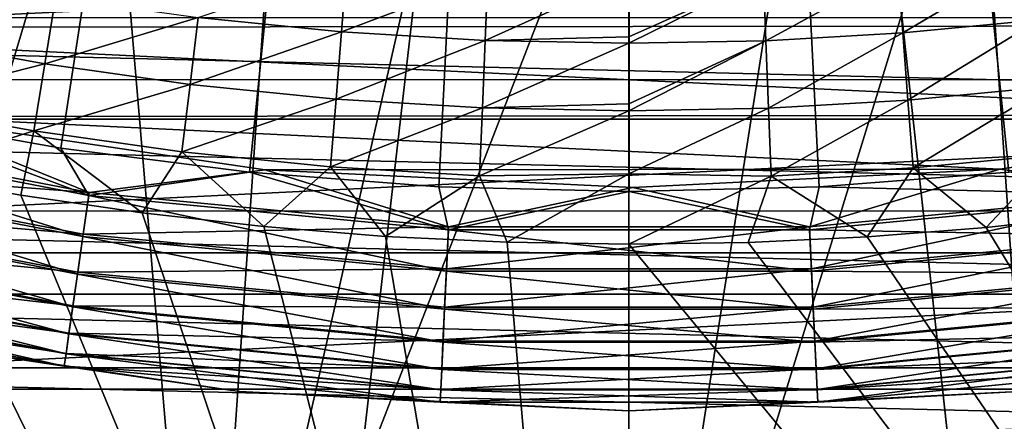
# Model space of a CAD drawing. Header units: metres. Extents: x -104 to 104, y -68 to 90.
# Tile 261 of 656: x -1.365 to 0.841, y -12.638 to -11.738. Entities that reach past the tile are written whole.
import ezdxf

# ---------------------------------------------------------------- set-up
doc = ezdxf.new("R2010")
doc.units = ezdxf.units.M
doc.layers.add('solid_FIT-BATH-153_SW0002', color=7, linetype='CONTINUOUS')

msp = doc.modelspace()

# ---------------------------------------------------------------- linework, layer by layer
at = {"layer": 'solid_FIT-BATH-153_SW0002'}
for points in [[(3, -33.664112, 59.796501), (-3, 21.43195, 59.796501), (-1.503199, 21.284964, 59.796501)], [(3, -33.664112, 59.796501), (-3, -33.664112, 59.796501), (-3, 21.43195, 59.796501)], [(3, -33.664112, 59.796501), (-1.503199, 21.284964, 59.796501), (0, 21.235888, 59.796501)], [(3, -33.664112, 59.796501), (0, 21.235888, 59.796501), (1.506204, 21.28516, 59.796501)], [(3, 18.675392, 72.796501), (-3, -33.664112, 72.796501), (3, -33.664112, 72.796501)], [(-3, 18.675392, 72.796501), (-3, -33.664112, 72.796501), (3, 18.675392, 72.796501)], [(0, -3.714112, 38.063175), (-2.517104, -11.737257, 37.916401), (-2.107512, -11.854448, 37.916401)], [(0, -3.714112, 38.063175), (-2.107512, -11.854448, 37.916401), (-1.69251, -11.950743, 37.916401)], [(0, -3.714112, 38.063175), (-1.69251, -11.950743, 37.916401), (-1.273164, -12.025894, 37.916401)], [(0, -3.714112, 38.063175), (-1.273164, -12.025894, 37.916401), (-0.850549, -12.079711, 37.916401)], [(0, -3.714112, 38.063175), (-0.850549, -12.079711, 37.916401), (-0.425752, -12.112053, 37.916401)], [(0, -3.714112, 38.063175), (-0.425752, -12.112053, 37.916401), (0.000139, -12.122838, 37.916401)], [(0, -3.714112, 38.063175), (2.107781, -11.854378, 37.916401), (2.51737, -11.737174, 37.916401)], [(0, -3.714112, 38.063175), (1.692783, -11.950686, 37.916401), (2.107781, -11.854378, 37.916401)], [(0, -3.714112, 38.063175), (1.273439, -12.025852, 37.916401), (1.692783, -11.950686, 37.916401)], [(0, -3.714112, 38.063175), (0.850826, -12.079682, 37.916401), (1.273439, -12.025852, 37.916401)], [(0, -3.714112, 38.063175), (0.426029, -12.112039, 37.916401), (0.850826, -12.079682, 37.916401)], [(0, -3.714112, 38.063175), (0.000139, -12.122838, 37.916401), (0.426029, -12.112039, 37.916401)], [(17.184942, -17.214111, 0.796502), (-2.162943, -10.371553, 0.796502), (-17.18494, -17.214111, 0.796502)], [(17.184942, -17.214111, 0.796502), (-1.455257, -10.561094, 0.796502), (-2.162943, -10.371553, 0.796502)], [(-3.685249, -11.625681, 15.553202), (0.000001, -13.750768, 15.496895), (0.000001, -10.485798, 15.583759)], [(3.685249, -11.626538, 15.55318), (0.000001, -10.485798, 15.583759), (0.000001, -13.750768, 15.496895)], [(17.184942, -17.214111, 0.796502), (-0.732798, -10.675613, 0.796502), (-1.455257, -10.561094, 0.796502)], [(17.184942, -17.214111, 0.796502), (1.455235, -10.561099, 0.796502), (0.732782, -10.675615, 0.796502)], [(17.184942, -17.214111, 0.796502), (0, -10.714112, 0.796502), (-0.732798, -10.675613, 0.796502)], [(17.184942, -17.214111, 0.796502), (0.732782, -10.675615, 0.796502), (0, -10.714112, 0.796502)], [(-1.554057, -11.051159, -1.703498), (-1.167951, -11.122589, -1.703498), (-1.892358, -13.533353, -1.703498)], [(-1.167951, -11.122589, -1.703498), (-0.951758, -13.66868, -1.703498), (-1.892358, -13.533353, -1.703498)], [(-1.167951, -11.122589, -1.703498), (-0.780931, -11.173428, -1.703498), (-0.951758, -13.66868, -1.703498)], [(0.780854, -11.173437, -1.703498), (1.16785, -11.122604, -1.703498), (0.951753, -13.668681, -1.703498)], [(-0.780931, -11.173428, -1.703498), (-0.391627, -11.203933, -1.703498), (-0.951758, -13.66868, -1.703498)], [(0.780854, -11.173437, -1.703498), (0.951753, -13.668681, -1.703498), (0, -13.714112, -1.703498)], [(0.391583, -11.203938, -1.703498), (0.780854, -11.173437, -1.703498), (0, -13.714112, -1.703498)], [(-0.391627, -11.203933, -1.703498), (0, -11.214112, -1.703498), (-0.951758, -13.66868, -1.703498)], [(0.391583, -11.203938, -1.703498), (0, -13.714112, -1.703498), (0, -11.214112, -1.703498)], [(0, -11.214112, -1.703498), (0, -13.714112, -1.703498), (-0.951758, -13.66868, -1.703498)], [(-5.139667, -11.404721, -36.203499), (5.139493, -11.404837, -36.203499), (-4.359994, -11.872092, -36.203499)], [(-4.359994, -11.872092, -36.203499), (5.139493, -11.404837, -36.203499), (4.359771, -11.872211, -36.203499)], [(3.220493, -11.47217, 19.907827), (2.444743, -11.750482, 19.907827), (-3.205515, -11.478409, 19.907827)], [(2.444743, -11.750482, 19.907827), (-2.428827, -11.755283, 19.907827), (-3.205515, -11.478409, 19.907827)], [(0.602676, -11.623913, 12.360748), (0.903103, -11.595042, 12.361521), (0.613503, -11.767517, 12.443545)], [(0.903103, -11.595042, 12.361521), (0.919365, -11.738179, 12.44432), (0.613503, -11.767517, 12.443545)], [(-3.685249, -11.625681, 15.553202), (-3.685249, -16.10972, 15.427163), (0.000001, -13.750768, 15.496895)], [(-2.966746, -11.706045, 12.550349), (-0.000008, -15.413589, 12.448013), (-3.176851, -11.624575, 12.552384)], [(-3.176408, -16.095163, 12.426475), (-3.176851, -11.624575, 12.552384), (-0.000008, -15.413589, 12.448013)], [(-0.632751, -11.621549, 12.360826), (-0.644122, -11.765115, 12.443618), (-0.965145, -11.732804, 12.444466)], [(-0.632751, -11.621549, 12.360826), (-0.316498, -11.640703, 12.360303), (-0.644122, -11.765115, 12.443618)], [(0.301433, -11.641277, 12.360285), (0.602676, -11.623913, 12.360748), (0.306812, -11.785152, 12.443082)], [(0.602676, -11.623913, 12.360748), (0.613503, -11.767517, 12.443545), (0.306812, -11.785152, 12.443082)], [(-1.603376, -11.629594, 12.44707), (-1.284966, -11.687692, 12.445601), (-1.633379, -11.77771, 12.503677)], [(-0.316498, -11.640703, 12.360303), (-0.322148, -11.784563, 12.443098), (-0.644122, -11.765115, 12.443618)], [(-0.322148, -11.784563, 12.443098), (0.000006, -11.638426, 12.354683), (0.000006, -11.775866, 12.435962)], [(-0.316498, -11.640703, 12.360303), (0.000006, -11.638426, 12.354683), (-0.322148, -11.784563, 12.443098)], [(3.685249, -16.11083, 15.42713), (3.685249, -11.626538, 15.55318), (0.000001, -13.750768, 15.496895)], [(0.000006, -11.775866, 12.435962), (0.000006, -11.638426, 12.354683), (0.301433, -11.641277, 12.360285)], [(0.301433, -11.641277, 12.360285), (0.306812, -11.785152, 12.443082), (0.000006, -11.790399, 12.442945)], [(0.000006, -11.775866, 12.435962), (0.301433, -11.641277, 12.360285), (0.000006, -11.790399, 12.442945)], [(-1.284966, -11.687692, 12.445601), (-1.309072, -11.8369, 12.502192), (-1.633379, -11.77771, 12.503677)], [(-1.284966, -11.687692, 12.445601), (-0.965145, -11.732804, 12.444466), (-1.309072, -11.8369, 12.502192)], [(-2.704803, -11.798802, 12.548029), (-0.000008, -15.413589, 12.448013), (-2.966746, -11.706045, 12.550349)], [(-4.806609, -11.733898, -7.703498), (4.407126, -11.960288, -7.703498), (4.806812, -11.733779, -7.703498)], [(-4.806609, -11.733898, -7.703498), (-4.406903, -11.960406, -7.703498), (4.407126, -11.960288, -7.703498)], [(-0.965145, -11.732804, 12.444466), (-0.983289, -11.882881, 12.501042), (-1.309072, -11.8369, 12.502192)], [(-0.965145, -11.732804, 12.444466), (-0.644122, -11.765115, 12.443618), (-0.983289, -11.882881, 12.501042)], [(2.444743, -11.750482, 19.907827), (1.645425, -11.951321, 19.907827), (-2.428827, -11.755283, 19.907827)], [(1.645425, -11.951321, 19.907827), (-1.629713, -11.954423, 19.907827), (-2.428827, -11.755283, 19.907827)], [(0.613503, -11.767517, 12.443545), (0.919365, -11.738179, 12.44432), (0.625058, -11.91821, 12.500127)], [(0.919365, -11.738179, 12.44432), (0.936652, -11.888367, 12.500901), (0.625058, -11.91821, 12.500127)], [(-1.633379, -11.77771, 12.503677), (-1.309072, -11.8369, 12.502192), (-1.663825, -11.926711, 12.534199)], [(-0.644122, -11.765115, 12.443618), (-0.656252, -11.915766, 12.500195), (-0.983289, -11.882881, 12.501042)], [(-0.644122, -11.765115, 12.443618), (-0.322148, -11.784563, 12.443098), (-0.656252, -11.915766, 12.500195)], [(-0.322148, -11.784563, 12.443098), (0.000006, -11.775866, 12.435962), (0.000006, -11.790399, 12.442945)], [(0.306812, -11.785152, 12.443082), (0.613503, -11.767517, 12.443545), (0.312608, -11.936142, 12.499664)], [(0.613503, -11.767517, 12.443545), (0.625058, -11.91821, 12.500127), (0.312608, -11.936142, 12.499664)], [(-2.440298, -11.882831, 12.545925), (-0.000008, -15.413589, 12.448013), (-2.704803, -11.798802, 12.548029)], [(-0.322148, -11.784563, 12.443098), (-0.328233, -11.935536, 12.499679), (-0.656252, -11.915766, 12.500195)], [(-0.322148, -11.784563, 12.443098), (0.000006, -11.790399, 12.442945), (-0.328233, -11.935536, 12.499679)], [(-0.328233, -11.935536, 12.499679), (0.000006, -11.790399, 12.442945), (0.000006, -11.926286, 12.495058)], [(0.306812, -11.785152, 12.443082), (0.312608, -11.936142, 12.499664), (0.000006, -11.941707, 12.499551)], [(0.000006, -11.926286, 12.495058), (0.306812, -11.785152, 12.443082), (0.000006, -11.941707, 12.499551)], [(0.000006, -11.926286, 12.495058), (0.000006, -11.790399, 12.442945), (0.306812, -11.785152, 12.443082)], [(-1.309072, -11.8369, 12.502192), (-1.333579, -11.987, 12.532691), (-1.663825, -11.926711, 12.534199)], [(-1.309072, -11.8369, 12.502192), (-0.983289, -11.882881, 12.501042), (-1.333579, -11.987, 12.532691)], [(-4.359994, -11.872092, -36.203499), (4.359771, -11.872211, -36.203499), (-3.539544, -12.260054, -36.203499)], [(-3.539544, -12.260054, -36.203499), (4.359771, -11.872211, -36.203499), (3.539374, -12.260129, -36.203499)], [(-2.173292, -11.958138, 12.544037), (-0.000008, -15.413589, 12.448013), (-2.440298, -11.882831, 12.545925)], [(-0.983289, -11.882881, 12.501042), (-1.001772, -12.033861, 12.53152), (-1.333579, -11.987, 12.532691)], [(-0.983289, -11.882881, 12.501042), (-0.656252, -11.915766, 12.500195), (-1.001772, -12.033861, 12.53152)], [(0.625058, -11.91821, 12.500127), (0.936652, -11.888367, 12.500901), (0.636886, -12.069837, 12.530603)], [(0.936652, -11.888367, 12.500901), (0.95427, -12.039458, 12.53138), (0.636886, -12.069837, 12.530603)], [(-1.663825, -11.926711, 12.534199), (-1.333579, -11.987, 12.532691), (-1.633996, -12.082194, 12.540925)], [(-0.656252, -11.915766, 12.500195), (-0.668661, -12.067346, 12.530668), (-1.001772, -12.033861, 12.53152)], [(-0.656252, -11.915766, 12.500195), (-0.328233, -11.935536, 12.499679), (-0.668661, -12.067346, 12.530668)], [(-0.328233, -11.935536, 12.499679), (0.000006, -11.926286, 12.495058), (0.000006, -11.941707, 12.499551)], [(0.312608, -11.936142, 12.499664), (0.625058, -11.91821, 12.500127), (0.318609, -12.088084, 12.53014)], [(0.625058, -11.91821, 12.500127), (0.636886, -12.069837, 12.530603), (0.318609, -12.088084, 12.53014)], [(-1.69251, -11.950743, 37.916401), (-2.005001, -11.978838, 37.905445), (-1.21031, -12.132002, 37.905445)], [(-1.209327, -12.125164, 19.917435), (-2.003372, -11.972125, 19.917435), (-1.629713, -11.954423, 19.907827)], [(-1.273164, -12.025894, 37.916401), (-1.69251, -11.950743, 37.916401), (-1.21031, -12.132002, 37.905445)], [(1.645425, -11.951321, 19.907827), (0.831151, -12.07282, 19.907827), (-1.629713, -11.954423, 19.907827)], [(0.831151, -12.07282, 19.907827), (-0.81513, -12.074429, 19.907827), (-1.629713, -11.954423, 19.907827)], [(-1.209327, -12.125164, 19.917435), (-1.629713, -11.954423, 19.907827), (-0.81513, -12.074429, 19.907827)], [(-0.328233, -11.935536, 12.499679), (-0.334528, -12.087463, 12.530154), (-0.668661, -12.067346, 12.530668)], [(-0.328233, -11.935536, 12.499679), (0.000006, -11.941707, 12.499551), (-0.334528, -12.087463, 12.530154)], [(-0.334528, -12.087463, 12.530154), (0.000006, -11.941707, 12.499551), (0.000005, -12.083418, 12.528704)], [(0.312608, -11.936142, 12.499664), (0.318609, -12.088084, 12.53014), (0.000005, -12.083418, 12.528704)], [(0.000005, -12.083418, 12.528704), (0.000006, -11.941707, 12.499551), (0.312608, -11.936142, 12.499664)], [(1.209327, -12.125164, 19.917435), (0.831151, -12.07282, 19.907827), (1.645425, -11.951321, 19.907827)], [(-4.406903, -11.960406, -7.703498), (3.997758, -12.166321, -7.703498), (4.407126, -11.960288, -7.703498)], [(-4.406903, -11.960406, -7.703498), (-3.997549, -12.166423, -7.703498), (3.997758, -12.166321, -7.703498)], [(-1.904359, -12.024613, 12.542369), (-0.000008, -15.413589, 12.448013), (-2.173292, -11.958138, 12.544037)], [(-2.005001, -11.978838, 37.905445), (-2.026802, -12.068704, 37.876064), (-1.22347, -12.223534, 37.876064)], [(-2.025507, -12.063365, 19.945925), (-2.003372, -11.972125, 19.917435), (-1.209327, -12.125164, 19.917435)], [(-1.21031, -12.132002, 37.905445), (-2.005001, -11.978838, 37.905445), (-1.22347, -12.223534, 37.876064)], [(-1.333579, -11.987, 12.532691), (-1.362651, -12.130837, 12.539706), (-1.633996, -12.082194, 12.540925)], [(-1.333579, -11.987, 12.532691), (-1.090719, -12.170531, 12.538714), (-1.362651, -12.130837, 12.539706)], [(-1.333579, -11.987, 12.532691), (-1.001772, -12.033861, 12.53152), (-1.090719, -12.170531, 12.538714)], [(-1.633996, -12.082194, 12.540925), (-0.000008, -15.413589, 12.448013), (-1.904359, -12.024613, 12.542369)], [(-0.850549, -12.079711, 37.916401), (-1.273164, -12.025894, 37.916401), (-1.21031, -12.132002, 37.905445)], [(-1.001772, -12.033861, 12.53152), (-0.81835, -12.201331, 12.537938), (-1.090719, -12.170531, 12.538714)], [(-1.001772, -12.033861, 12.53152), (-0.668661, -12.067346, 12.530668), (-0.81835, -12.201331, 12.537938)], [(0.636886, -12.069837, 12.530603), (0.95427, -12.039458, 12.53138), (0.800607, -12.203031, 12.537895)], [(0.95427, -12.039458, 12.53138), (1.06716, -12.173549, 12.538638), (0.800607, -12.203031, 12.537895)], [(-2.045904, -12.147443, 19.992201), (-2.025507, -12.063365, 19.945925), (-1.222688, -12.218096, 19.945925)], [(-1.222688, -12.218096, 19.945925), (-2.025507, -12.063365, 19.945925), (-1.209327, -12.125164, 19.917435)], [(-2.026802, -12.068704, 37.876064), (-2.046855, -12.151363, 37.829376), (-1.235575, -12.307725, 37.829376)], [(-1.22347, -12.223534, 37.876064), (-2.026802, -12.068704, 37.876064), (-1.235575, -12.307725, 37.829376)], [(-1.362651, -12.130837, 12.539706), (-0.000008, -15.413589, 12.448013), (-1.633996, -12.082194, 12.540925)], [(-0.850549, -12.079711, 37.916401), (-1.21031, -12.132002, 37.905445), (-0.404658, -12.208932, 37.905445)], [(-0.404329, -12.202032, 19.917435), (-1.209327, -12.125164, 19.917435), (-0.81513, -12.074429, 19.907827)], [(-0.425752, -12.112053, 37.916401), (-0.850549, -12.079711, 37.916401), (-0.404658, -12.208932, 37.905445)], [(-0.668661, -12.067346, 12.530668), (-0.54566, -12.223301, 12.537374), (-0.81835, -12.201331, 12.537938)], [(0.831151, -12.07282, 19.907827), (0.008372, -12.114101, 19.907827), (-0.81513, -12.074429, 19.907827)], [(-0.404329, -12.202032, 19.917435), (-0.81513, -12.074429, 19.907827), (0.008372, -12.114101, 19.907827)], [(-0.668661, -12.067346, 12.530668), (-0.334528, -12.087463, 12.530154), (-0.54566, -12.223301, 12.537374)], [(-0.334528, -12.087463, 12.530154), (-0.272813, -12.236473, 12.53705), (-0.54566, -12.223301, 12.537374)], [(-0.334528, -12.087463, 12.530154), (0.000005, -12.083418, 12.528704), (-0.272813, -12.236473, 12.53705)], [(-0.272813, -12.236473, 12.53705), (0.000005, -12.083418, 12.528704), (-0.000009, -12.24087, 12.536988)], [(0.000005, -12.083418, 12.528704), (0.318609, -12.088084, 12.53014), (-0.000009, -12.24087, 12.536988)], [(0.318609, -12.088084, 12.53014), (0.266863, -12.236664, 12.537046), (-0.000009, -12.24087, 12.536988)], [(0.404329, -12.202032, 19.917435), (0.008372, -12.114101, 19.907827), (0.831151, -12.07282, 19.907827)], [(0.318609, -12.088084, 12.53014), (0.53379, -12.224058, 12.537354), (0.266863, -12.236664, 12.537046)], [(0.318609, -12.088084, 12.53014), (0.636886, -12.069837, 12.530603), (0.53379, -12.224058, 12.537354)], [(1.209327, -12.125164, 19.917435), (0.404329, -12.202032, 19.917435), (0.831151, -12.07282, 19.907827)], [(0.850826, -12.079682, 37.916401), (0.426029, -12.112039, 37.916401), (1.21031, -12.132002, 37.905445)], [(0.636886, -12.069837, 12.530603), (0.800607, -12.203031, 12.537895), (0.53379, -12.224058, 12.537354)], [(-1.090719, -12.170531, 12.538714), (-0.000008, -15.413589, 12.448013), (-1.362651, -12.130837, 12.539706)], [(-1.21031, -12.132002, 37.905445), (-1.22347, -12.223534, 37.876064), (-0.409058, -12.3013, 37.876064)], [(-1.222688, -12.218096, 19.945925), (-1.209327, -12.125164, 19.917435), (-0.404329, -12.202032, 19.917435)], [(-0.404658, -12.208932, 37.905445), (-1.21031, -12.132002, 37.905445), (-0.409058, -12.3013, 37.876064)], [(0.000139, -12.122838, 37.916401), (-0.425752, -12.112053, 37.916401), (-0.404658, -12.208932, 37.905445)], [(0.000139, -12.122838, 37.916401), (-0.404658, -12.208932, 37.905445), (0.404658, -12.208932, 37.905445)], [(0.404329, -12.202032, 19.917435), (-0.404329, -12.202032, 19.917435), (0.008372, -12.114101, 19.907827)], [(0.426029, -12.112039, 37.916401), (0.000139, -12.122838, 37.916401), (0.404658, -12.208932, 37.905445)], [(0.408797, -12.295814, 19.945925), (0.404329, -12.202032, 19.917435), (1.209327, -12.125164, 19.917435)], [(0.426029, -12.112039, 37.916401), (0.404658, -12.208932, 37.905445), (1.21031, -12.132002, 37.905445)], [(1.21031, -12.132002, 37.905445), (0.404658, -12.208932, 37.905445), (1.22347, -12.223534, 37.876064)], [(1.222688, -12.218096, 19.945925), (0.408797, -12.295814, 19.945925), (1.209327, -12.125164, 19.917435)], [(-2.046855, -12.151363, 37.829376), (-2.064404, -12.223703, 37.767139), (-1.246169, -12.381405, 37.767139)], [(-2.063777, -12.221119, 20.054482), (-2.045904, -12.147443, 19.992201), (-1.235001, -12.303731, 19.992201)], [(-1.235575, -12.307725, 37.829376), (-2.046855, -12.151363, 37.829376), (-1.246169, -12.381405, 37.767139)], [(-1.235001, -12.303731, 19.992201), (-2.045904, -12.147443, 19.992201), (-1.222688, -12.218096, 19.945925)], [(-3.997549, -12.166423, -7.703498), (3.577807, -12.352443, -7.703498), (3.997758, -12.166321, -7.703498)], [(-3.997549, -12.166423, -7.703498), (-3.577637, -12.352518, -7.703498), (3.577807, -12.352443, -7.703498)], [(-0.81835, -12.201331, 12.537938), (-0.000008, -15.413589, 12.448013), (-1.090719, -12.170531, 12.538714)], [(0.800607, -12.203031, 12.537895), (1.06716, -12.173549, 12.538638), (3.176401, -16.095066, 12.426477)], [(-2.07844, -12.281557, 20.130367), (-2.063777, -12.221119, 20.054482), (-1.24579, -12.378773, 20.054482)], [(-1.24579, -12.378773, 20.054482), (-2.063777, -12.221119, 20.054482), (-1.235001, -12.303731, 19.992201)], [(-1.235001, -12.303731, 19.992201), (-1.222688, -12.218096, 19.945925), (-0.408797, -12.295814, 19.945925)], [(-0.408797, -12.295814, 19.945925), (-1.222688, -12.218096, 19.945925), (-0.404329, -12.202032, 19.917435)], [(-0.54566, -12.223301, 12.537374), (-0.000008, -15.413589, 12.448013), (-0.81835, -12.201331, 12.537938)], [(-0.404658, -12.208932, 37.905445), (-0.409058, -12.3013, 37.876064), (0.409058, -12.3013, 37.876064)], [(-0.408797, -12.295814, 19.945925), (-0.404329, -12.202032, 19.917435), (0.404329, -12.202032, 19.917435)], [(0.408797, -12.295814, 19.945925), (-0.408797, -12.295814, 19.945925), (0.404329, -12.202032, 19.917435)], [(0.404658, -12.208932, 37.905445), (-0.404658, -12.208932, 37.905445), (0.409058, -12.3013, 37.876064)], [(0.404658, -12.208932, 37.905445), (0.409058, -12.3013, 37.876064), (1.22347, -12.223534, 37.876064)], [(0.412913, -12.382231, 19.992201), (0.408797, -12.295814, 19.945925), (1.222688, -12.218096, 19.945925)], [(1.235001, -12.303731, 19.992201), (0.412913, -12.382231, 19.992201), (1.222688, -12.218096, 19.945925)], [(0.53379, -12.224058, 12.537354), (0.800607, -12.203031, 12.537895), (3.176401, -16.095066, 12.426477)], [(-2.064404, -12.223703, 37.767139), (-2.07879, -12.282999, 37.6917), (-1.254852, -12.4418, 37.6917)], [(-1.246169, -12.381405, 37.767139), (-2.064404, -12.223703, 37.767139), (-1.254852, -12.4418, 37.6917)], [(-1.22347, -12.223534, 37.876064), (-1.235575, -12.307725, 37.829376), (-0.413105, -12.386261, 37.829376)], [(-0.409058, -12.3013, 37.876064), (-1.22347, -12.223534, 37.876064), (-0.413105, -12.386261, 37.829376)], [(-0.272813, -12.236473, 12.53705), (-0.000008, -15.413589, 12.448013), (-0.54566, -12.223301, 12.537374)], [(-0.272813, -12.236473, 12.53705), (-0.000009, -12.24087, 12.536988), (-0.000008, -15.413589, 12.448013)], [(-0.000009, -12.24087, 12.536988), (0.266863, -12.236664, 12.537046), (3.176401, -16.095066, 12.426477)], [(-0.000008, -15.413589, 12.448013), (-0.000009, -12.24087, 12.536988), (3.176401, -16.095066, 12.426477)], [(0.266863, -12.236664, 12.537046), (0.53379, -12.224058, 12.537354), (3.176401, -16.095066, 12.426477)], [(1.22347, -12.223534, 37.876064), (0.409058, -12.3013, 37.876064), (1.235575, -12.307725, 37.829376)], [(-3.539544, -12.260054, -36.203499), (3.539374, -12.260129, -36.203499), (-2.685641, -12.565599, -36.203499)], [(-2.685641, -12.565599, -36.203499), (3.539374, -12.260129, -36.203499), (2.685465, -12.565649, -36.203499)], [(-2.07879, -12.282999, 37.6917), (-2.089469, -12.327019, 37.605892), (-1.261299, -12.486635, 37.605892)], [(-2.089326, -12.32643, 20.216938), (-2.07844, -12.281557, 20.130367), (-1.254641, -12.440331, 20.130367)], [(-1.254852, -12.4418, 37.6917), (-2.07879, -12.282999, 37.6917), (-1.261299, -12.486635, 37.605892)], [(-1.254641, -12.440331, 20.130367), (-2.07844, -12.281557, 20.130367), (-1.24579, -12.378773, 20.054482)], [(-1.235575, -12.307725, 37.829376), (-1.246169, -12.381405, 37.767139), (-0.416647, -12.460615, 37.767139)], [(-1.24579, -12.378773, 20.054482), (-1.235001, -12.303731, 19.992201), (-0.412913, -12.382231, 19.992201)], [(-0.413105, -12.386261, 37.829376), (-1.235575, -12.307725, 37.829376), (-0.416647, -12.460615, 37.767139)], [(-0.412913, -12.382231, 19.992201), (-1.235001, -12.303731, 19.992201), (-0.408797, -12.295814, 19.945925)], [(-0.409058, -12.3013, 37.876064), (-0.413105, -12.386261, 37.829376), (0.413105, -12.386261, 37.829376)], [(-0.412913, -12.382231, 19.992201), (-0.408797, -12.295814, 19.945925), (0.408797, -12.295814, 19.945925)], [(0.412913, -12.382231, 19.992201), (-0.412913, -12.382231, 19.992201), (0.408797, -12.295814, 19.945925)], [(0.409058, -12.3013, 37.876064), (-0.409058, -12.3013, 37.876064), (0.413105, -12.386261, 37.829376)], [(0.409058, -12.3013, 37.876064), (0.413105, -12.386261, 37.829376), (1.235575, -12.307725, 37.829376)], [(0.416521, -12.457958, 20.054482), (0.412913, -12.382231, 19.992201), (1.235001, -12.303731, 19.992201)], [(1.235575, -12.307725, 37.829376), (0.413105, -12.386261, 37.829376), (1.246169, -12.381405, 37.767139)], [(1.24579, -12.378773, 20.054482), (0.416521, -12.457958, 20.054482), (1.235001, -12.303731, 19.992201)], [(-2.089469, -12.327019, 37.605892), (-2.096039, -12.354104, 37.512955), (-1.265265, -12.514223, 37.512955)], [(-2.096016, -12.35401, 20.31086), (-2.089326, -12.32643, 20.216938), (-1.261212, -12.486035, 20.216938)], [(-1.261299, -12.486635, 37.605892), (-2.089469, -12.327019, 37.605892), (-1.265265, -12.514223, 37.512955)], [(-1.261212, -12.486035, 20.216938), (-2.089326, -12.32643, 20.216938), (-1.254641, -12.440331, 20.130367)], [(-3.577637, -12.352518, -7.703498), (3.149981, -12.517527, -7.703498), (3.577807, -12.352443, -7.703498)], [(-3.577637, -12.352518, -7.703498), (-3.149833, -12.51758, -7.703498), (3.149981, -12.517527, -7.703498)], [(-1.265265, -12.514223, 37.512955), (-2.096039, -12.354104, 37.512955), (-1.736162, -12.44313, 37.416477)], [(-1.265251, -12.514127, 20.31086), (-2.096016, -12.35401, 20.31086), (-1.261212, -12.486035, 20.216938)], [(-1.736166, -12.443129, 20.407827), (-2.096016, -12.35401, 20.31086), (-1.265251, -12.514127, 20.31086)], [(-1.246169, -12.381405, 37.767139), (-1.254852, -12.4418, 37.6917), (-0.419551, -12.521562, 37.6917)], [(-1.254641, -12.440331, 20.130367), (-1.24579, -12.378773, 20.054482), (-0.416521, -12.457958, 20.054482)], [(-0.416647, -12.460615, 37.767139), (-1.246169, -12.381405, 37.767139), (-0.419551, -12.521562, 37.6917)], [(-0.416521, -12.457958, 20.054482), (-1.24579, -12.378773, 20.054482), (-0.412913, -12.382231, 19.992201)], [(-0.413105, -12.386261, 37.829376), (-0.416647, -12.460615, 37.767139), (0.416647, -12.460615, 37.767139)], [(-0.416521, -12.457958, 20.054482), (-0.412913, -12.382231, 19.992201), (0.412913, -12.382231, 19.992201)], [(0.416521, -12.457958, 20.054482), (-0.416521, -12.457958, 20.054482), (0.412913, -12.382231, 19.992201)], [(0.413105, -12.386261, 37.829376), (-0.413105, -12.386261, 37.829376), (0.416647, -12.460615, 37.767139)], [(0.413105, -12.386261, 37.829376), (0.416647, -12.460615, 37.767139), (1.246169, -12.381405, 37.767139)], [(0.41948, -12.52008, 20.130367), (0.416521, -12.457958, 20.054482), (1.24579, -12.378773, 20.054482)], [(1.246169, -12.381405, 37.767139), (0.416647, -12.460615, 37.767139), (1.254852, -12.4418, 37.6917)], [(1.254641, -12.440331, 20.130367), (0.41948, -12.52008, 20.130367), (1.24579, -12.378773, 20.054482)], [(-1.254852, -12.4418, 37.6917), (-1.261299, -12.486635, 37.605892), (-0.421706, -12.566807, 37.605892)], [(-1.261212, -12.486035, 20.216938), (-1.254641, -12.440331, 20.130367), (-0.41948, -12.52008, 20.130367)], [(-0.419551, -12.521562, 37.6917), (-1.254852, -12.4418, 37.6917), (-0.421706, -12.566807, 37.605892)], [(-0.41948, -12.52008, 20.130367), (-1.254641, -12.440331, 20.130367), (-0.416521, -12.457958, 20.054482)], [(0.416647, -12.460615, 37.767139), (0.419551, -12.521562, 37.6917), (1.254852, -12.4418, 37.6917)], [(0.421677, -12.566201, 20.216938), (0.41948, -12.52008, 20.130367), (1.254641, -12.440331, 20.130367)], [(1.254852, -12.4418, 37.6917), (0.419551, -12.521562, 37.6917), (1.261299, -12.486635, 37.605892)], [(1.261212, -12.486035, 20.216938), (0.421677, -12.566201, 20.216938), (1.254641, -12.440331, 20.130367)], [(-0.872221, -12.571269, 20.407827), (-1.736166, -12.443129, 20.407827), (-1.265251, -12.514127, 20.31086)], [(-1.736162, -12.44313, 37.416477), (-1.736166, -12.443129, 20.407827), (-0.872221, -12.571269, 20.407827)], [(-0.872217, -12.571269, 37.416477), (-1.736162, -12.44313, 37.416477), (-0.872221, -12.571269, 20.407827)], [(-1.265265, -12.514223, 37.512955), (-1.736162, -12.44313, 37.416477), (-0.872217, -12.571269, 37.416477)], [(-0.416647, -12.460615, 37.767139), (-0.419551, -12.521562, 37.6917), (0.419551, -12.521562, 37.6917)], [(-0.41948, -12.52008, 20.130367), (-0.416521, -12.457958, 20.054482), (0.416521, -12.457958, 20.054482)], [(0.41948, -12.52008, 20.130367), (-0.41948, -12.52008, 20.130367), (0.416521, -12.457958, 20.054482)], [(0.416647, -12.460615, 37.767139), (-0.416647, -12.460615, 37.767139), (0.419551, -12.521562, 37.6917)], [(-1.265251, -12.514127, 20.31086), (-1.261212, -12.486035, 20.216938), (-0.421677, -12.566201, 20.216938)], [(-0.421677, -12.566201, 20.216938), (-1.261212, -12.486035, 20.216938), (-0.41948, -12.52008, 20.130367)], [(0.423027, -12.594549, 20.31086), (0.421677, -12.566201, 20.216938), (1.261212, -12.486035, 20.216938)], [(1.265251, -12.514127, 20.31086), (0.423027, -12.594549, 20.31086), (1.261212, -12.486035, 20.216938)], [(-1.261299, -12.486635, 37.605892), (-1.265265, -12.514223, 37.512955), (-0.423032, -12.594646, 37.512955)], [(-0.421706, -12.566807, 37.605892), (-1.261299, -12.486635, 37.605892), (-0.423032, -12.594646, 37.512955)], [(0.419551, -12.521562, 37.6917), (0.421706, -12.566807, 37.605892), (1.261299, -12.486635, 37.605892)], [(1.261299, -12.486635, 37.605892), (0.421706, -12.566807, 37.605892), (1.265265, -12.514223, 37.512955)], [(-3.149833, -12.51758, -7.703498), (2.714672, -12.661292, -7.703498), (3.149981, -12.517527, -7.703498)], [(-3.149833, -12.51758, -7.703498), (-2.714497, -12.661341, -7.703498), (2.714672, -12.661292, -7.703498)], [(-0.423032, -12.594646, 37.512955), (-1.265265, -12.514223, 37.512955), (-0.872217, -12.571269, 37.416477)], [(-0.423027, -12.594549, 20.31086), (-1.265251, -12.514127, 20.31086), (-0.421677, -12.566201, 20.216938)], [(-0.872221, -12.571269, 20.407827), (-1.265251, -12.514127, 20.31086), (-0.423027, -12.594549, 20.31086)], [(-0.419551, -12.521562, 37.6917), (-0.421706, -12.566807, 37.605892), (0.421706, -12.566807, 37.605892)], [(-0.421677, -12.566201, 20.216938), (-0.41948, -12.52008, 20.130367), (0.41948, -12.52008, 20.130367)], [(0.421677, -12.566201, 20.216938), (-0.421677, -12.566201, 20.216938), (0.41948, -12.52008, 20.130367)], [(0.419551, -12.521562, 37.6917), (-0.419551, -12.521562, 37.6917), (0.421706, -12.566807, 37.605892)], [(0.421706, -12.566807, 37.605892), (0.423032, -12.594646, 37.512955), (1.265265, -12.514223, 37.512955)], [(0.872469, -12.571244, 20.407827), (0.423027, -12.594549, 20.31086), (1.265251, -12.514127, 20.31086)], [(1.265265, -12.514223, 37.512955), (0.423032, -12.594646, 37.512955), (0.872472, -12.571244, 37.416477)], [(-2.685641, -12.565599, -36.203499), (2.685465, -12.565649, -36.203499), (-1.805167, -12.786251, -36.203499)], [(-1.805167, -12.786251, -36.203499), (2.685465, -12.565649, -36.203499), (1.804922, -12.786301, -36.203499)], [(0.000125, -12.614112, 20.407827), (-0.872221, -12.571269, 20.407827), (-0.423027, -12.594549, 20.31086)], [(-0.872217, -12.571269, 37.416477), (-0.872221, -12.571269, 20.407827), (0.000125, -12.614112, 20.407827)], [(0.000129, -12.614112, 37.416477), (-0.872217, -12.571269, 37.416477), (0.000125, -12.614112, 20.407827)], [(-0.423032, -12.594646, 37.512955), (-0.872217, -12.571269, 37.416477), (0.000129, -12.614112, 37.416477)], [(-0.421706, -12.566807, 37.605892), (-0.423032, -12.594646, 37.512955), (0.423032, -12.594646, 37.512955)], [(-0.423027, -12.594549, 20.31086), (-0.421677, -12.566201, 20.216938), (0.421677, -12.566201, 20.216938)], [(0.423027, -12.594549, 20.31086), (-0.423027, -12.594549, 20.31086), (0.421677, -12.566201, 20.216938)], [(0.421706, -12.566807, 37.605892), (-0.421706, -12.566807, 37.605892), (0.423032, -12.594646, 37.512955)], [(0.872469, -12.571244, 20.407827), (0.000125, -12.614112, 20.407827), (0.423027, -12.594549, 20.31086)], [(0.000129, -12.614112, 37.416477), (0.000125, -12.614112, 20.407827), (0.872469, -12.571244, 20.407827)], [(0.872472, -12.571244, 37.416477), (0.000129, -12.614112, 37.416477), (0.872469, -12.571244, 20.407827)], [(0.423032, -12.594646, 37.512955), (0.000129, -12.614112, 37.416477), (0.872472, -12.571244, 37.416477)], [(0.423032, -12.594646, 37.512955), (-0.423032, -12.594646, 37.512955), (0.000129, -12.614112, 37.416477)], [(0.000125, -12.614112, 20.407827), (-0.423027, -12.594549, 20.31086), (0.423027, -12.594549, 20.31086)]]:
    msp.add_3dface(points, dxfattribs=at)

doc.saveas('drawing.dxf')
